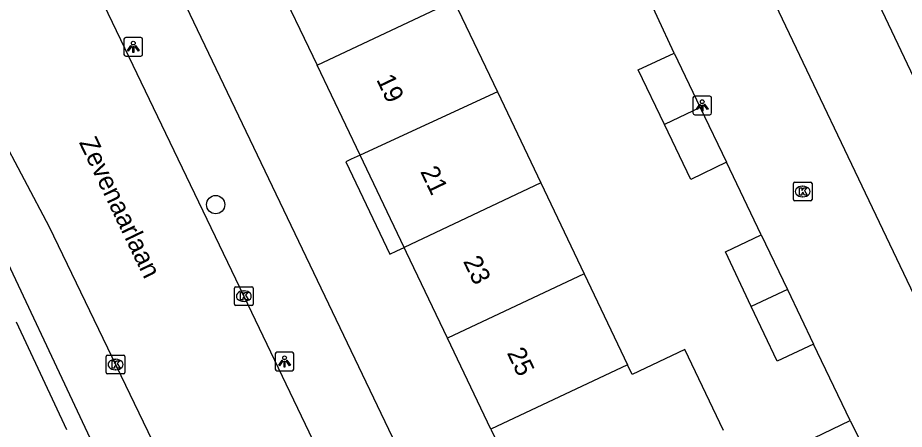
# Model space of a CAD drawing. Extents: x 158352 to 159489, y 383828 to 384597.
# Drawn here: x 159093.28 to 159140.8, y 384013.95 to 384035.98 of the extents above; entities that cross this region are included whole.
import ezdxf

# ---------------------------------------------------------------- set-up
doc = ezdxf.new("R2010")
doc.units = 0
for name, color, linetype in [('IMGEO_Boom', 7, 'Continuous'), ('IMGEO_Kolk', 7, 'Continuous'), ('IMGEO_Lichtpunt', 7, 'Continuous'), ('IMGEO_Openbare_ruimte_label', 7, 'Continuous'), ('IMGEO_Pand', 7, 'Continuous'), ('IMGEO_Pand_nummerreeks', 7, 'Continuous'), ('IMGEO_Pand_overbouw', 7, 'Continuous'), ('IMGEO_Parkeervlak_open', 7, 'Continuous'), ('IMGEO_Rijbaan_lokaal_gesloten', 7, 'Continuous'), ('IMGEO_Rijbaan_lokaal_open', 7, 'Continuous'), ('IMGEO_Voetpad_open', 7, 'Continuous')]:
    doc.layers.add(name, color=color, linetype=linetype)

msp = doc.modelspace()

# ---------------------------------------------------------------- linework, layer by layer
at = {"layer": 'IMGEO_Boom'}
msp.add_circle((159103.893, 384025.975), 0.489, dxfattribs=at)
at = {"layer": 'IMGEO_Kolk'}
for p, q in [((159134.861, 384026.249), (159134.861, 384027.101)), ((159134.936, 384027.175), (159135.788, 384027.175)), ((159135.349, 384026.955), (159135.374, 384026.955)), ((159135.862, 384027.101), (159135.862, 384026.249)), ((159135.788, 384026.175), (159134.936, 384026.175)), ((159135.372, 384026.395), (159135.347, 384026.395)), ((159104.9, 384020.649), (159104.9, 384021.501)), ((159104.975, 384021.575), (159105.827, 384021.575)), ((159105.388, 384021.355), (159105.413, 384021.355)), ((159105.901, 384021.501), (159105.901, 384020.649)), ((159105.411, 384020.795), (159105.386, 384020.795)), ((159105.827, 384020.575), (159104.975, 384020.575)), ((159098.098, 384017.91), (159098.95, 384017.91)), ((159098.023, 384016.984), (159098.023, 384017.836)), ((159098.511, 384017.69), (159098.536, 384017.69)), ((159099.024, 384017.836), (159099.024, 384016.984)), ((159098.534, 384017.13), (159098.509, 384017.13)), ((159098.95, 384016.91), (159098.098, 384016.91))]:
    msp.add_line(p, q, dxfattribs=at)
for points in [[(159134.861, 384026.249), (159134.861, 384027.101)], [(159134.936, 384027.175), (159135.788, 384027.175)], [(159135.862, 384027.101), (159135.862, 384026.249)], [(159135.182, 384026.875), (159135.305, 384026.875), (159135.305, 384026.724), (159135.435, 384026.875), (159135.599, 384026.875), (159135.453, 384026.724), (159135.606, 384026.475), (159135.454, 384026.475), (159135.369, 384026.639), (159135.305, 384026.572), (159135.305, 384026.475), (159135.182, 384026.475), (159135.182, 384026.875)], [(159135.788, 384026.175), (159134.936, 384026.175)], [(159104.9, 384020.649), (159104.9, 384021.501)], [(159104.975, 384021.575), (159105.827, 384021.575)], [(159105.221, 384021.275), (159105.344, 384021.275), (159105.344, 384021.124), (159105.474, 384021.275), (159105.638, 384021.275), (159105.492, 384021.124), (159105.645, 384020.875), (159105.493, 384020.875), (159105.408, 384021.039), (159105.344, 384020.972), (159105.344, 384020.875), (159105.221, 384020.875), (159105.221, 384021.275)], [(159105.901, 384021.501), (159105.901, 384020.649)], [(159105.827, 384020.575), (159104.975, 384020.575)], [(159098.098, 384017.91), (159098.95, 384017.91)], [(159098.023, 384016.984), (159098.023, 384017.836)], [(159098.344, 384017.61), (159098.467, 384017.61), (159098.467, 384017.459), (159098.597, 384017.61), (159098.761, 384017.61), (159098.615, 384017.459), (159098.768, 384017.21), (159098.616, 384017.21), (159098.531, 384017.374), (159098.467, 384017.307), (159098.467, 384017.21), (159098.344, 384017.21), (159098.344, 384017.61)], [(159099.024, 384017.836), (159099.024, 384016.984)], [(159098.95, 384016.91), (159098.098, 384016.91)]]:
    msp.add_lwpolyline(points, dxfattribs=at)
for centre, start, end in [((159134.938, 384027.099), 91.552, 178.448), ((159134.938, 384027.099), 91.552, 178.448), ((159135.786, 384027.099), 1.552, 88.448), ((159135.786, 384027.099), 1.552, 88.448), ((159134.938, 384026.251), 181.552, 268.448), ((159134.938, 384026.251), 181.552, 268.448), ((159135.786, 384026.251), 271.552, 358.448), ((159135.786, 384026.251), 271.552, 358.448), ((159104.977, 384021.499), 91.552, 178.448), ((159104.977, 384021.499), 91.552, 178.448), ((159105.825, 384021.499), 1.552, 88.448), ((159105.825, 384021.499), 1.552, 88.448), ((159104.977, 384020.651), 181.552, 268.448), ((159104.977, 384020.651), 181.552, 268.448), ((159105.825, 384020.651), 271.552, 358.448), ((159105.825, 384020.651), 271.552, 358.448), ((159098.1, 384017.834), 91.552, 178.448), ((159098.1, 384017.834), 91.552, 178.448), ((159098.948, 384017.834), 1.552, 88.448), ((159098.948, 384017.834), 1.552, 88.448), ((159098.1, 384016.986), 181.552, 268.448), ((159098.1, 384016.986), 181.552, 268.448), ((159098.948, 384016.986), 271.552, 358.448), ((159098.948, 384016.986), 271.552, 358.448)]:
    msp.add_arc(centre, 0.0765, start, end, dxfattribs=at)
for centre, major_axis, ratio, start_param, end_param in [((159135.348, 384026.675), (-0.387, 0.002), 0.722429, 4.712389, 7.853982), ((159135.373, 384026.675), (-0.39, 0.002), 0.717154, 1.570796, 4.712389), ((159105.387, 384021.075), (-0.387, 0.002), 0.722429, 4.712389, 7.853982), ((159105.412, 384021.075), (-0.39, 0.002), 0.717154, 1.570796, 4.712389), ((159098.51, 384017.41), (-0.387, 0.002), 0.722429, 4.712389, 7.853982), ((159098.535, 384017.41), (-0.39, 0.002), 0.717154, 1.570796, 4.712389)]:
    msp.add_ellipse(centre, major_axis=major_axis, ratio=ratio, start_param=start_param, end_param=end_param, dxfattribs=at)
at = {"layer": 'IMGEO_Lichtpunt'}
for p, q in [((159098.976, 384034.825), (159098.976, 384034.018)), ((159098.976, 384034.825), (159098.976, 384034.018)), ((159099.878, 384034.92), (159099.07, 384034.92)), ((159099.878, 384034.92), (159099.07, 384034.92)), ((159099.972, 384034.018), (159099.972, 384034.825)), ((159099.972, 384034.018), (159099.972, 384034.825)), ((159099.07, 384033.924), (159099.878, 384033.924)), ((159099.07, 384033.924), (159099.878, 384033.924)), ((159129.477, 384031.687), (159129.477, 384030.88)), ((159129.477, 384031.687), (159129.477, 384030.88)), ((159130.379, 384031.782), (159129.571, 384031.782)), ((159130.379, 384031.782), (159129.571, 384031.782)), ((159130.473, 384030.88), (159130.473, 384031.687)), ((159130.473, 384030.88), (159130.473, 384031.687)), ((159129.571, 384030.786), (159130.379, 384030.786)), ((159129.571, 384030.786), (159130.379, 384030.786)), ((159107.084, 384017.976), (159107.084, 384017.169)), ((159107.084, 384017.976), (159107.084, 384017.169)), ((159107.986, 384018.071), (159107.178, 384018.071)), ((159107.986, 384018.071), (159107.178, 384018.071)), ((159108.08, 384017.169), (159108.08, 384017.976)), ((159108.08, 384017.169), (159108.08, 384017.976)), ((159107.178, 384017.075), (159107.986, 384017.075)), ((159107.178, 384017.075), (159107.986, 384017.075))]:
    msp.add_line(p, q, dxfattribs=at)
for points in [[(159099.35, 384034.489), (159099.389, 384034.461), (159099.201, 384034.199), (159099.163, 384034.226), (159099.35, 384034.489)], [(159099.452, 384034.441), (159099.499, 384034.441), (159099.499, 384034.119), (159099.452, 384034.119), (159099.452, 384034.441)], [(159099.562, 384034.461), (159099.6, 384034.488), (159099.787, 384034.226), (159099.748, 384034.198), (159099.562, 384034.461)], [(159129.851, 384031.351), (159129.89, 384031.323), (159129.702, 384031.061), (159129.664, 384031.088), (159129.851, 384031.351)], [(159129.953, 384031.303), (159130, 384031.303), (159130, 384030.981), (159129.953, 384030.981), (159129.953, 384031.303)], [(159130.063, 384031.323), (159130.101, 384031.35), (159130.288, 384031.088), (159130.249, 384031.06), (159130.063, 384031.323)], [(159107.458, 384017.64), (159107.497, 384017.612), (159107.309, 384017.35), (159107.271, 384017.377), (159107.458, 384017.64)], [(159107.56, 384017.592), (159107.607, 384017.592), (159107.607, 384017.27), (159107.56, 384017.27), (159107.56, 384017.592)], [(159107.67, 384017.612), (159107.708, 384017.639), (159107.895, 384017.377), (159107.856, 384017.349), (159107.67, 384017.612)]]:
    msp.add_lwpolyline(points, dxfattribs=at)
for centre in [(159099.475, 384034.623), (159129.976, 384031.485), (159107.583, 384017.774)]:
    msp.add_circle(centre, 0.0994, dxfattribs=at)
for centre, start, end in [((159099.07, 384034.825), 90, 180), ((159099.07, 384034.825), 90, 180), ((159099.878, 384034.825), 0, 90), ((159099.878, 384034.825), 0, 90), ((159099.07, 384034.018), 180, 270), ((159099.07, 384034.018), 180, 270), ((159099.878, 384034.018), 270, 0), ((159099.878, 384034.018), 270, 360), ((159129.571, 384031.687), 90, 180), ((159129.571, 384031.687), 90, 180), ((159130.379, 384031.687), 0, 90), ((159130.379, 384031.687), 0, 90), ((159129.571, 384030.88), 180, 270), ((159129.571, 384030.88), 180, 270), ((159130.379, 384030.88), 270, 0), ((159130.379, 384030.88), 270, 360), ((159107.178, 384017.976), 90, 180), ((159107.178, 384017.976), 90, 180), ((159107.986, 384017.976), 0, 90), ((159107.986, 384017.976), 0, 90), ((159107.178, 384017.169), 180, 270), ((159107.178, 384017.169), 180, 270), ((159107.986, 384017.169), 270, 0), ((159107.986, 384017.169), 270, 360)]:
    msp.add_arc(centre, 0.0946, start, end, dxfattribs=at)
at = {"layer": 'IMGEO_Pand'}
for points in [[(159106.996, 384038.313), (159109.326, 384033.441)], [(159109.326, 384033.441), (159116.661, 384036.883)], [(159116.661, 384036.883), (159118.991, 384032.009)], [(159127.947, 384030.263), (159126.543, 384033.2), (159128.464, 384034.086)], [(159128.464, 384034.086), (159129.868, 384031.169)], [(159111.631, 384028.622), (159109.326, 384033.441)], [(159118.991, 384032.009), (159111.631, 384028.622)], [(159118.991, 384032.009), (159121.32, 384027.136)], [(159129.868, 384031.169), (159127.947, 384030.263)], [(159129.868, 384031.169), (159131.278, 384028.24)], [(159131.278, 384028.24), (159129.354, 384027.318), (159127.947, 384030.263)], [(159113.995, 384023.68), (159111.631, 384028.622)], [(159121.32, 384027.136), (159113.995, 384023.68)], [(159121.32, 384027.136), (159123.645, 384022.271)], [(159132.604, 384020.511), (159131.217, 384023.444), (159133.135, 384024.363)], [(159133.135, 384024.363), (159134.54, 384021.421)], [(159116.316, 384018.827), (159114.121, 384023.416), (159113.995, 384023.68)], [(159123.645, 384022.271), (159116.316, 384018.827)], [(159123.645, 384022.271), (159125.974, 384017.397)], [(159134.54, 384021.421), (159132.604, 384020.511)], [(159134.54, 384021.421), (159135.931, 384018.508)], [(159135.931, 384018.508), (159133.988, 384017.583), (159132.604, 384020.511)], [(159093.2, 384019.698), (159095.893, 384013.937)], [(159118.646, 384013.955), (159116.316, 384018.827)], [(159131.122, 384013.88), (159129.045, 384018.225), (159126.223, 384016.876), (159125.974, 384017.397)], [(159125.974, 384017.397), (159118.646, 384013.955)], [(159137.345, 384010.601), (159135.97, 384013.478), (159137.906, 384014.412)], [(159137.906, 384014.412), (159139.312, 384011.539)], [(159118.646, 384013.955), (159120.96, 384009.116)]]:
    msp.add_lwpolyline(points, dxfattribs=at)
at = {"layer": 'IMGEO_Pand_overbouw'}
msp.add_lwpolyline([(159113.233, 384023.32), (159113.611, 384023.499), (159113.995, 384023.68), (159111.631, 384028.622), (159111.15, 384028.4), (159110.865, 384028.27)], close=True, dxfattribs=at)
at = {"layer": 'IMGEO_Parkeervlak_open'}
msp.add_lwpolyline([(159128.753, 384059.202), (159143.337, 384028.512)], dxfattribs=at)
at = {"layer": 'IMGEO_Rijbaan_lokaal_gesloten'}
for points in [[(159095.918, 384040.821), (159105.396, 384021.074), (159113.408, 384004.39), (159115.473, 384000), (159115.546, 383999.845)], [(159108.445, 383996.555), (159107.692, 383998.149), (159106.856, 384000), (159106.293, 384001.308), (159105.793, 384002.367), (159094.975, 384024.761), (159092.289, 384029.829)]]:
    msp.add_lwpolyline(points, dxfattribs=at)
at = {"layer": 'IMGEO_Rijbaan_lokaal_open'}
for points in [[(159148.329, 384029.768), (159148.76, 384028.882), (159152.546, 384020.982), (159153.768, 384018.468), (159144.672, 384014.12), (159123.871, 384057.691)], [(159128.464, 384034.086), (159126.644, 384038.03)], [(159133.135, 384024.363), (159131.278, 384028.24)], [(159137.906, 384014.412), (159135.931, 384018.508)]]:
    msp.add_lwpolyline(points, dxfattribs=at)
at = {"layer": 'IMGEO_Voetpad_open'}
for points in [[(159098.678, 384044.175), (159118.98, 384001.797)], [(159089.901, 384028.605), (159091.357, 384025.766), (159103.494, 384000), (159105.742, 383995.228), (159103.84, 383994.336)]]:
    msp.add_lwpolyline(points, dxfattribs=at)

# ---------------------------------------------------------------- texts
at = {"layer": 'IMGEO_Openbare_ruimte_label'}
msp.add_text('Zevenaarlaan', height=1, rotation=295.6679, dxfattribs=at).set_placement((159096.548, 384029.307))
at = {"layer": 'IMGEO_Pand_nummerreeks'}
for s, p in [('19', (159112.486, 384032.674)), ('21', (159114.843, 384027.748)), ('23', (159117.14, 384022.944)), ('25', (159119.487, 384018.038))]:
    msp.add_text(s, height=1, rotation=295.5609, dxfattribs=at).set_placement(p)

doc.saveas('drawing.dxf')
